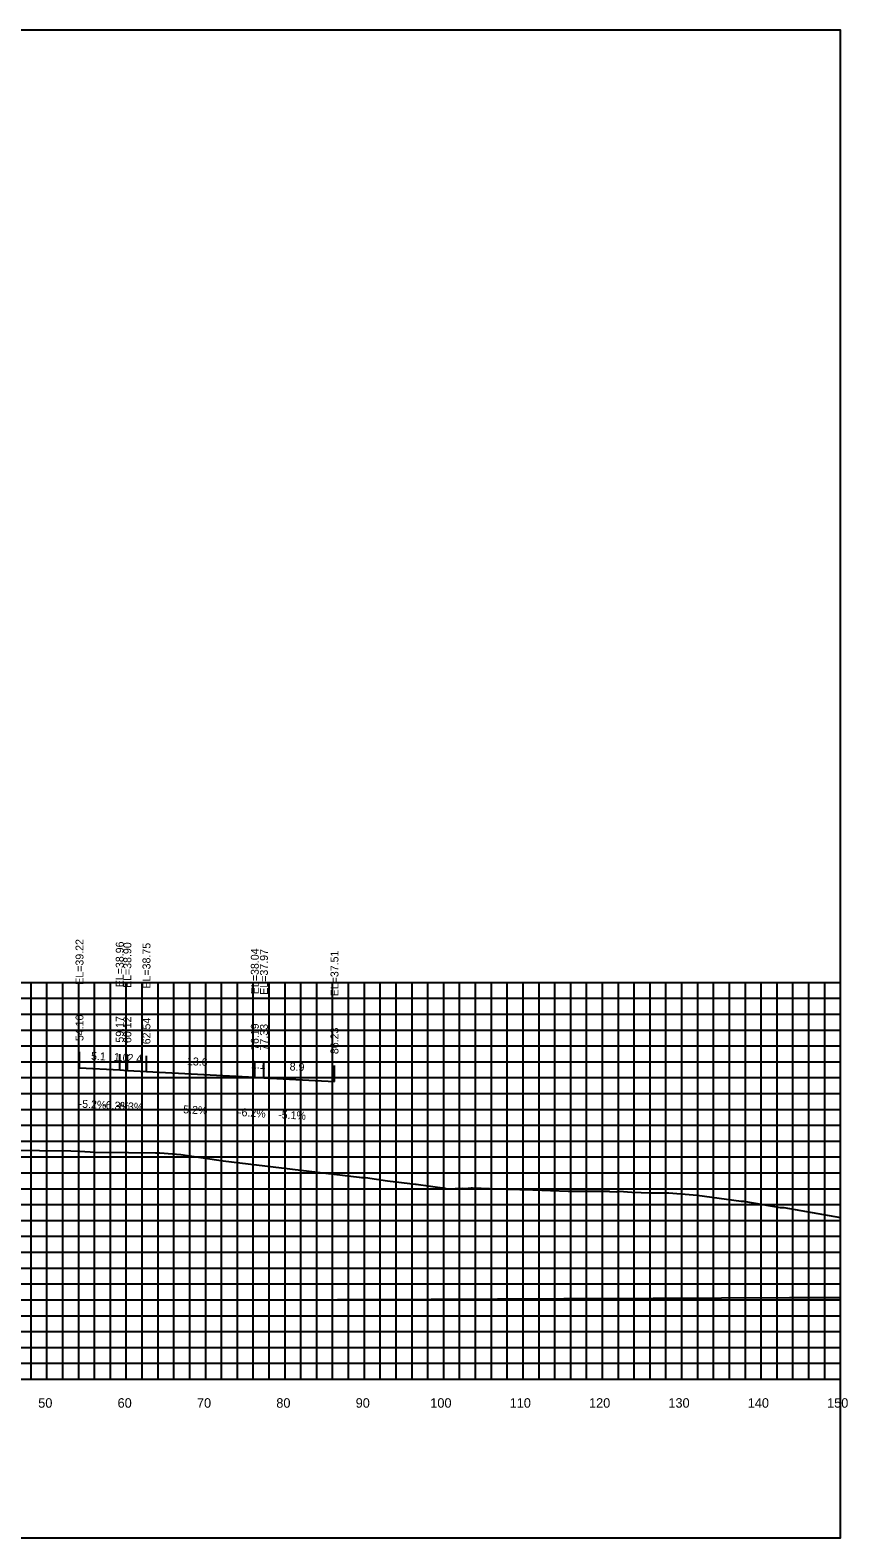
# Model space of a CAD drawing. Extents: x 1800880 to 1818864, y 245271 to 250560.
# Drawn here: x 1811162.1 to 1811265.1, y 248171 to 248361 of the extents above; entities that cross this region are included whole.
import ezdxf

# ---------------------------------------------------------------- set-up
doc = ezdxf.new("R2010")
doc.units = 0
for name, color, linetype in [('ANNO-TXT', 7, 'Continuous'), ('CL-CNST', 7, 'Continuous'), ('DESIGN - DRAINAGE - Bridges', 7, 'Continuous'), ('Level 37', 7, 'Continuous'), ('Level 46', 7, 'Continuous'), ('Level 62', 7, 'Continuous'), ('SHT-BDR', 7, 'Continuous')]:
    doc.layers.add(name, color=color, linetype=linetype)

msp = doc.modelspace()

# ---------------------------------------------------------------- linework, layer by layer
at = {"layer": 'CL-CNST'}
msp.add_lwpolyline([(1811155.79, 248219.9), (1811163.26, 248219.83), (1811167.23, 248219.8), (1811168.37, 248219.74), (1811170.28, 248219.62), (1811174.49, 248219.58), (1811177.88, 248219.57), (1811178, 248219.57), (1811178.42, 248219.57), (1811181.09, 248219.34), (1811186.41, 248218.56), (1811203.56, 248216.47), (1811203.58, 248216.47), (1811203.86, 248216.43), (1811204.35, 248216.43), (1811204.35, 248216.43), (1811207.1, 248216.02), (1811210.63, 248215.59), (1811210.72, 248215.59), (1811214.34, 248215.1), (1811214.61, 248215), (1811214.66, 248215), (1811216.6, 248215.1), (1811216.96, 248215.04), (1811217.34, 248215.11), (1811217.34, 248215.11), (1811217.34, 248215.11), (1811217.35, 248215.11), (1811217.35, 248215.11), (1811217.36, 248215.11), (1811217.36, 248215.11), (1811217.37, 248215.11), (1811217.38, 248215.11), (1811217.39, 248215.11), (1811217.4, 248215.11), (1811217.4, 248215.11), (1811217.41, 248215.11), (1811217.43, 248215.11), (1811217.44, 248215.11), (1811217.45, 248215.11), (1811217.47, 248215.11), (1811217.48, 248215.11), (1811217.5, 248215.11), (1811217.53, 248215.11), (1811217.55, 248215.11), (1811217.58, 248215.11), (1811217.62, 248215.11), (1811217.66, 248215.11), (1811217.71, 248215.12), (1811217.78, 248215.12), (1811217.82, 248215.12), (1811222.16, 248214.98), (1811225.44, 248214.88), (1811229.9, 248214.74), (1811231.86, 248214.73), (1811232.58, 248214.73), (1811232.83, 248214.73), (1811234.18, 248214.74), (1811234.34, 248214.73), (1811234.49, 248214.72), (1811234.62, 248214.72), (1811234.72, 248214.71), (1811234.8, 248214.71), (1811234.88, 248214.71), (1811234.94, 248214.7), (1811234.99, 248214.7), (1811235.04, 248214.7), (1811235.08, 248214.7), (1811235.11, 248214.69), (1811235.15, 248214.69), (1811236, 248214.64), (1811236.05, 248214.69), (1811236.31, 248214.72), (1811237.89, 248214.58), (1811240.28, 248214.49), (1811242.07, 248214.51), (1811242.27, 248214.51), (1811242.57, 248214.51), (1811246.16, 248214.2), (1811251.68, 248213.48), (1811251.97, 248213.48), (1811256.6, 248212.67), (1811256.86, 248212.67), (1811257.08, 248212.67), (1811264.21, 248211.39)], dxfattribs=at)
at = {"layer": 'DESIGN - DRAINAGE - Bridges'}
for p, q in [((1811264.21, 248191.03), (1811264.21, 248241.03)), ((1811264.27, 248241.03), (1811264.21, 248241.03)), ((1811264.27, 248231.03), (1811264.21, 248231.03)), ((1811264.27, 248221.03), (1811264.21, 248221.03)), ((1811264.27, 248211.03), (1811264.21, 248211.03)), ((1811264.27, 248201.03), (1811264.21, 248201.03)), ((1810964.21, 248191.03), (1811264.21, 248191.03)), ((1811164.21, 248190.97), (1811164.21, 248191.03)), ((1811174.21, 248190.97), (1811174.21, 248191.03)), ((1811184.21, 248190.97), (1811184.21, 248191.03)), ((1811194.21, 248190.97), (1811194.21, 248191.03)), ((1811204.21, 248190.97), (1811204.21, 248191.03)), ((1811214.21, 248190.97), (1811214.21, 248191.03)), ((1811224.21, 248190.97), (1811224.21, 248191.03)), ((1811234.21, 248190.97), (1811234.21, 248191.03)), ((1811244.21, 248190.97), (1811244.21, 248191.03)), ((1811254.21, 248190.97), (1811254.21, 248191.03)), ((1811264.21, 248190.97), (1811264.21, 248191.03)), ((1811264.27, 248191.03), (1811264.21, 248191.03))]:
    msp.add_line(p, q, dxfattribs=at)
at = {"layer": 'Level 37'}
for p, q in [((1811168.31, 248230.26), (1811168.31, 248232.26)), ((1811173.38, 248229.99), (1811173.38, 248231.99)), ((1811174.34, 248229.93), (1811174.34, 248231.93)), ((1811176.75, 248229.78), (1811176.75, 248231.78)), ((1811190.4, 248229.07), (1811190.4, 248231.07)), ((1811191.55, 248229), (1811191.55, 248231)), ((1811200.44, 248228.54), (1811200.44, 248230.54))]:
    msp.add_line(p, q, dxfattribs=at)
msp.add_lwpolyline([(1810964.21, 248171.03), (1811264.21, 248171.03), (1811264.21, 248361.03), (1810964.21, 248361.03)], close=True, dxfattribs=at)
at = {"layer": 'Level 46'}
for p, q in [((1810964.21, 248241.03), (1811264.21, 248241.03)), ((1811162.21, 248191.03), (1811162.21, 248241.03)), ((1811164.21, 248191.03), (1811164.21, 248241.03)), ((1811166.21, 248191.03), (1811166.21, 248241.03)), ((1811168.21, 248191.03), (1811168.21, 248241.03)), ((1811170.21, 248191.03), (1811170.21, 248241.03)), ((1811172.21, 248191.03), (1811172.21, 248241.03)), ((1811174.21, 248191.03), (1811174.21, 248241.03)), ((1811176.21, 248191.03), (1811176.21, 248241.03)), ((1811178.21, 248191.03), (1811178.21, 248241.03)), ((1811180.21, 248191.03), (1811180.21, 248241.03)), ((1811182.21, 248191.03), (1811182.21, 248241.03)), ((1811184.21, 248191.03), (1811184.21, 248241.03)), ((1811186.21, 248191.03), (1811186.21, 248241.03)), ((1811188.21, 248191.03), (1811188.21, 248241.03)), ((1811190.21, 248191.03), (1811190.21, 248241.03)), ((1811192.21, 248191.03), (1811192.21, 248241.03)), ((1811194.21, 248191.03), (1811194.21, 248241.03)), ((1811196.21, 248191.03), (1811196.21, 248241.03)), ((1811198.21, 248191.03), (1811198.21, 248241.03)), ((1811200.21, 248191.03), (1811200.21, 248241.03)), ((1811202.21, 248191.03), (1811202.21, 248241.03)), ((1811204.21, 248191.03), (1811204.21, 248241.03)), ((1811206.21, 248191.03), (1811206.21, 248241.03)), ((1811208.21, 248191.03), (1811208.21, 248241.03)), ((1811210.21, 248191.03), (1811210.21, 248241.03)), ((1811212.21, 248191.03), (1811212.21, 248241.03)), ((1811214.21, 248191.03), (1811214.21, 248241.03)), ((1811216.21, 248191.03), (1811216.21, 248241.03)), ((1811218.21, 248191.03), (1811218.21, 248241.03)), ((1811220.21, 248191.03), (1811220.21, 248241.03)), ((1811222.21, 248191.03), (1811222.21, 248241.03)), ((1811224.21, 248191.03), (1811224.21, 248241.03)), ((1811226.21, 248191.03), (1811226.21, 248241.03)), ((1811228.21, 248191.03), (1811228.21, 248241.03)), ((1811230.21, 248191.03), (1811230.21, 248241.03)), ((1811232.21, 248191.03), (1811232.21, 248241.03)), ((1811234.21, 248191.03), (1811234.21, 248241.03)), ((1811236.21, 248191.03), (1811236.21, 248241.03)), ((1811238.21, 248191.03), (1811238.21, 248241.03)), ((1811240.21, 248191.03), (1811240.21, 248241.03)), ((1811242.21, 248191.03), (1811242.21, 248241.03)), ((1811244.21, 248191.03), (1811244.21, 248241.03)), ((1811246.21, 248191.03), (1811246.21, 248241.03)), ((1811248.21, 248191.03), (1811248.21, 248241.03)), ((1811250.21, 248191.03), (1811250.21, 248241.03)), ((1811252.21, 248191.03), (1811252.21, 248241.03)), ((1811254.21, 248191.03), (1811254.21, 248241.03)), ((1811256.21, 248191.03), (1811256.21, 248241.03)), ((1811258.21, 248191.03), (1811258.21, 248241.03)), ((1811260.21, 248191.03), (1811260.21, 248241.03)), ((1811262.21, 248191.03), (1811262.21, 248241.03)), ((1811264.21, 248191.03), (1811264.21, 248241.03)), ((1810964.21, 248239.03), (1811264.21, 248239.03)), ((1810964.21, 248237.03), (1811264.21, 248237.03)), ((1810964.21, 248235.03), (1811264.21, 248235.03)), ((1810964.21, 248233.03), (1811264.21, 248233.03)), ((1810964.21, 248231.03), (1811264.21, 248231.03)), ((1810964.21, 248229.03), (1811264.21, 248229.03)), ((1810964.21, 248227.03), (1811264.21, 248227.03)), ((1810964.21, 248225.03), (1811264.21, 248225.03)), ((1810964.21, 248223.03), (1811264.21, 248223.03)), ((1810964.21, 248221.03), (1811264.21, 248221.03)), ((1810964.21, 248219.03), (1811264.21, 248219.03)), ((1810964.21, 248217.03), (1811264.21, 248217.03)), ((1810964.21, 248215.03), (1811264.21, 248215.03)), ((1810964.21, 248213.03), (1811264.21, 248213.03)), ((1810964.21, 248211.03), (1811264.21, 248211.03)), ((1810964.21, 248209.03), (1811264.21, 248209.03)), ((1810964.21, 248207.03), (1811264.21, 248207.03)), ((1810964.21, 248205.03), (1811264.21, 248205.03)), ((1810964.21, 248203.03), (1811264.21, 248203.03)), ((1810964.21, 248201.03), (1811264.21, 248201.03)), ((1810964.21, 248199.03), (1811264.21, 248199.03)), ((1810964.21, 248197.03), (1811264.21, 248197.03)), ((1810964.21, 248195.03), (1811264.21, 248195.03)), ((1810964.21, 248193.03), (1811264.21, 248193.03)), ((1810964.21, 248191.03), (1811264.21, 248191.03))]:
    msp.add_line(p, q, dxfattribs=at)
at = {"layer": 'Level 62'}
for points in [[(1811168.31, 248230.26), (1811173.38, 248229.99), (1811174.34, 248229.93), (1811176.75, 248229.78), (1811190.4, 248229.07), (1811191.55, 248229), (1811200.44, 248228.54)], [(1810964.21, 248202.35), (1810982.24, 248201.95), (1810993.11, 248201.86), (1811009.99, 248201.65), (1811024.52, 248201.56), (1811037.75, 248201.43), (1811054.97, 248201.34), (1811065.51, 248201.26), (1811084.79, 248201.2), (1811093.26, 248201.12), (1811114.18, 248201.09), (1811121.02, 248201.04), (1811143.26, 248201.04), (1811148.77, 248201), (1811172.12, 248201.04), (1811176.53, 248201.01), (1811200.8, 248201.08), (1811204.28, 248201.07), (1811229.34, 248201.19), (1811232.04, 248201.2), (1811257.78, 248201.34), (1811259.79, 248201.3), (1811264.21, 248201.33)]]:
    msp.add_lwpolyline(points, dxfattribs=at)

# ---------------------------------------------------------------- texts
for s, p in [('50', (1811163.11, 248187.43)), ('60', (1811173.11, 248187.43)), ('70', (1811183.11, 248187.43)), ('80', (1811193.11, 248187.43)), ('90', (1811203.11, 248187.43)), ('100', (1811212.51, 248187.43)), ('110', (1811222.51, 248187.43)), ('120', (1811232.51, 248187.43)), ('130', (1811242.51, 248187.43)), ('140', (1811252.51, 248187.43)), ('150', (1811262.51, 248187.43))]:
    msp.add_text(s, height=1.2).set_placement(p)
at = {"layer": 'ANNO-TXT'}
for s, rotation, p in [('5.1', 357.0072, (1811169.75, 248231.28)), ('1.0', 356.4036, (1811172.61, 248231.14)), ('2.4', 356.4036, (1811174.33, 248231.03)), ('13.6', 357.0406, (1811181.83, 248230.62)), ('1.1', 356.4278, (1811189.89, 248230.21)), ('8.9', 357.0558, (1811194.77, 248229.94)), ('-5.2%', 357.0072, (1811168.18, 248225.26)), ('-6.3%', 356.4036, (1811171.14, 248225.12)), ('-6.3%', 356.4036, (1811172.83, 248225.02)), ('-5.2%', 357.0406, (1811180.91, 248224.56)), ('-6.2%', 356.4278, (1811188.26, 248224.2)), ('-5.1%', 357.0558, (1811193.33, 248223.9))]:
    msp.add_text(s, height=1, rotation=rotation, dxfattribs=at).set_placement(p)
at = {"layer": 'SHT-BDR'}
for s, p in [('EL=39.22', (1811168.81, 248240.73)), ('EL=38.96', (1811173.88, 248240.42)), ('EL=38.90', (1811174.84, 248240.32)), ('EL=38.75', (1811177.25, 248240.25)), ('EL=38.04', (1811190.9, 248239.55)), ('EL=37.97', (1811192.05, 248239.47)), ('EL=37.51', (1811200.94, 248239.27)), ('54.10', (1811168.81, 248233.63)), ('59.17', (1811173.88, 248233.44)), ('60.12', (1811174.84, 248233.38)), ('62.54', (1811177.25, 248233.23)), ('76.19', (1811190.9, 248232.52)), ('77.33', (1811192.05, 248232.45)), ('86.23', (1811200.94, 248231.99))]:
    msp.add_text(s, height=1, rotation=90, dxfattribs=at).set_placement(p)

doc.saveas('drawing.dxf')
